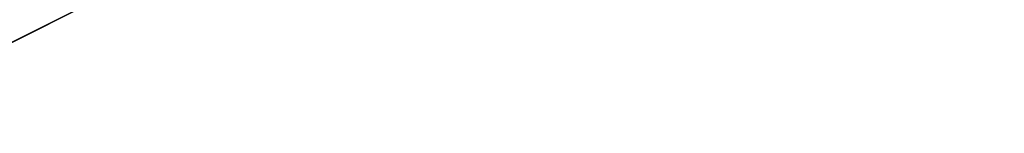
# Model space of a CAD drawing. Header units: millimetres. Extents: x 6038 to 7358, y -8545 to -7225.
# Tile 267 of 285: x 6769.541 to 6773.57, y -7819.159 to -7818.694. Entities that reach past the tile are written whole.
import ezdxf

# ---------------------------------------------------------------- set-up
doc = ezdxf.new("R2010")
doc.units = ezdxf.units.MM
doc.layers.add('color', color=7, linetype='Continuous')

msp = doc.modelspace()

# ---------------------------------------------------------------- linework, layer by layer
at = {"layer": 'color', "color": 254, "true_color": 0xcad1ee}
for p, q in [((6773.5696, -7816.7513, 9.0329), (6768.7644, -7819.1595, 11.2365)), ((6773.5696, -7816.7513, 9.0329), (6768.7644, -7819.1595, 11.2365)), ((6768.7644, -7819.1595, 3.658), (6773.5696, -7816.7513, 9.0329)), ((6768.7644, -7819.1595, 3.658), (6773.5696, -7816.7513, 9.0329)), ((6768.7644, -7819.1595, 7.4473), (6772.152, -7817.4617, 7.4473))]:
    msp.add_line(p, q, dxfattribs=at)

doc.saveas('drawing.dxf')
